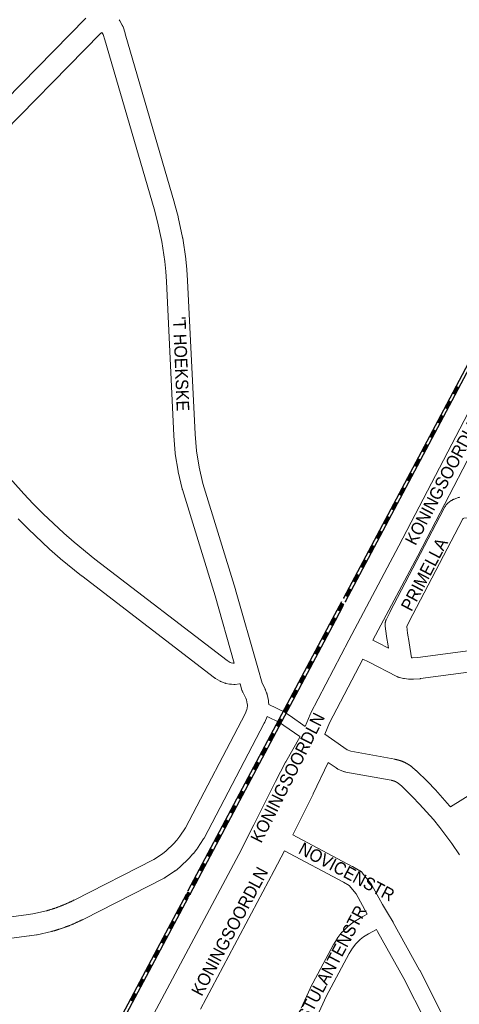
# Model space of a CAD drawing. Header units: metres. Extents: x 123819 to 142731, y 393440 to 405763.
# Tile 302 of 346: x 137367 to 137635, y 400032 to 400634. Entities that reach past the tile are written whole.
import ezdxf
from ezdxf.enums import TextEntityAlignment as Align

# ---------------------------------------------------------------- set-up
doc = ezdxf.new("R2010")
doc.units = ezdxf.units.M
doc.header["$MEASUREMENT"] = 0
for name, color, linetype, lineweight in [('gs-anno-wegen algemeen tekst', 7, 'Continuous', 0), ('gs-knt-fietspaden', 7, 'Continuous', 0), ('gs-knt-spoorlijn', 7, 'Continuous', 30), ('gs-knt-wegen algemeen', 7, 'Continuous', 0)]:
    doc.layers.add(name, color=color, linetype=linetype, lineweight=lineweight)
doc.styles.add('Style-Arial', font='arial.ttf')

msp = doc.modelspace()

# ---------------------------------------------------------------- linework, layer by layer
at = {"layer": 'gs-anno-wegen algemeen tekst', "color": 7, "linetype": 'Continuous', "flags": 128}
for points in [[(137555.25, 400180.29), (137546.06, 400161.06), (137546.03, 400160.99), (137533.68, 400135.97)], [(137533.68, 400135.97), (137569.93, 400116.78), (137570.1, 400116.69), (137574.56, 400114.12), (137574.78, 400113.99), (137574.99, 400113.84), (137575.2, 400113.69), (137575.4, 400113.53), (137575.59, 400113.35), (137575.77, 400113.17), (137575.95, 400112.98), (137576.11, 400112.79), (137581.2, 400106.42), (137581.34, 400106.24), (137581.48, 400106.04), (137581.6, 400105.84), (137581.72, 400105.64), (137588.47, 400093.35), (137591.49, 400088.36), (137594.94, 400082.65), (137595.05, 400082.47), (137611.12, 400053.37), (137611.2, 400053.21), (137624.53, 400027.07)], [(137528.63, 400126.17), (137522.21, 400114.21), (137477.21, 400029.49)], [(137579.1, 400087.56), (137578.98, 400087.74), (137578.87, 400087.94), (137572.29, 400099.92), (137568.16, 400105.09), (137564.69, 400107.08), (137528.63, 400126.17)], [(137538.68, 400030.07), (137544.18, 400042.01), (137544.24, 400042.15), (137544.32, 400042.29), (137558.48, 400068.93), (137558.58, 400069.1), (137558.68, 400069.27), (137560.93, 400072.86), (137561.04, 400073.03), (137561.15, 400073.18), (137561.26, 400073.34), (137563.69, 400076.44), (137563.85, 400076.63), (137564.02, 400076.82), (137564.19, 400077), (137567.37, 400080.08), (137567.52, 400080.22), (137567.67, 400080.35), (137567.82, 400080.47), (137570.39, 400082.48), (137570.56, 400082.61), (137570.74, 400082.73), (137570.92, 400082.84), (137574.34, 400084.93), (137574.54, 400085.04), (137579.1, 400087.56)], [(137584.8, 400078.12), (137579.97, 400075.45), (137576.92, 400073.59), (137574.84, 400071.97), (137572.14, 400069.35), (137570.12, 400066.77), (137568.12, 400063.58), (137554.12, 400037.25), (137548.75, 400025.6), (137540.74, 400005.06)], [(137621.06, 400008.87), (137620.29, 400010.82), (137614.7, 400022.1), (137601.43, 400048.12), (137585.45, 400077.04), (137584.8, 400078.12)]]:
    msp.add_lwpolyline(points, dxfattribs=at)
at = {"layer": 'gs-knt-fietspaden', "color": 7, "linetype": 'Continuous', "flags": 128}
for points in [[(137518.93, 400215.76), (137528.76, 400210.93), (137528.9, 400210.86), (137529.03, 400210.79), (137529.16, 400210.7), (137532.08, 400208.76), (137532.15, 400208.71), (137541.24, 400202.34)], [(137537.98, 400196.05), (137528.15, 400202.94), (137525.46, 400204.74), (137517.92, 400208.44)]]:
    msp.add_lwpolyline(points, dxfattribs=at)
at = {"layer": 'gs-knt-spoorlijn', "color": 7, "linetype": 'Continuous'}
for p, q in [((137631.41, 400406.02), (137633.75, 400410.44)), ((137631.59, 400405.93), (137633.93, 400410.35)), ((137631.77, 400405.84), (137634.11, 400410.26)), ((137631.94, 400405.74), (137634.28, 400410.16)), ((137632.12, 400405.65), (137634.46, 400410.07)), ((137632.3, 400405.56), (137634.64, 400409.98)), ((137632.48, 400405.46), (137634.81, 400409.88)), ((137632.65, 400405.37), (137634.99, 400409.79)), ((137632.83, 400405.28), (137635.17, 400409.7)), ((137626.74, 400397.18), (137629.08, 400401.6)), ((137626.92, 400397.09), (137629.25, 400401.51)), ((137627.09, 400397), (137629.43, 400401.42)), ((137627.27, 400396.9), (137629.61, 400401.32)), ((137627.45, 400396.81), (137629.78, 400401.23)), ((137627.62, 400396.72), (137629.96, 400401.14)), ((137627.8, 400396.62), (137630.14, 400401.04)), ((137627.98, 400396.53), (137630.31, 400400.95)), ((137628.15, 400396.43), (137630.49, 400400.86)), ((137622.05, 400388.35), (137624.4, 400392.77)), ((137622.23, 400388.26), (137624.58, 400392.67)), ((137622.41, 400388.16), (137624.75, 400392.58)), ((137622.58, 400388.07), (137624.93, 400392.49)), ((137622.76, 400387.98), (137625.1, 400392.39)), ((137622.94, 400387.88), (137625.28, 400392.3)), ((137623.11, 400387.79), (137625.46, 400392.2)), ((137623.29, 400387.69), (137625.63, 400392.11)), ((137623.47, 400387.6), (137625.81, 400392.02)), ((137617.36, 400379.52), (137619.71, 400383.93)), ((137617.54, 400379.42), (137619.89, 400383.84)), ((137617.72, 400379.33), (137620.06, 400383.75)), ((137617.89, 400379.24), (137620.24, 400383.65)), ((137618.07, 400379.14), (137620.42, 400383.56)), ((137618.25, 400379.05), (137620.59, 400383.47)), ((137618.42, 400378.96), (137620.77, 400383.37)), ((137618.6, 400378.86), (137620.95, 400383.28)), ((137618.78, 400378.77), (137621.12, 400383.18)), ((137612.67, 400370.69), (137615.02, 400375.1)), ((137612.85, 400370.59), (137615.2, 400375.01)), ((137613.03, 400370.5), (137615.37, 400374.91)), ((137613.2, 400370.4), (137615.55, 400374.82)), ((137613.38, 400370.31), (137615.73, 400374.73)), ((137613.56, 400370.22), (137615.9, 400374.63)), ((137613.73, 400370.12), (137616.08, 400374.54)), ((137613.91, 400370.03), (137616.26, 400374.45)), ((137614.09, 400369.94), (137616.43, 400374.35)), ((137607.98, 400361.85), (137610.33, 400366.27)), ((137608.16, 400361.76), (137610.51, 400366.18)), ((137608.34, 400361.67), (137610.68, 400366.08)), ((137608.51, 400361.57), (137610.86, 400365.99)), ((137608.69, 400361.48), (137611.04, 400365.9)), ((137608.87, 400361.39), (137611.21, 400365.8)), ((137609.04, 400361.29), (137611.39, 400365.71)), ((137609.22, 400361.2), (137611.57, 400365.61)), ((137609.4, 400361.1), (137611.74, 400365.52)), ((137603.29, 400353.02), (137605.64, 400357.44)), ((137603.47, 400352.93), (137605.82, 400357.34)), ((137603.65, 400352.83), (137605.99, 400357.25)), ((137603.82, 400352.74), (137606.17, 400357.16)), ((137604, 400352.65), (137606.35, 400357.06)), ((137604.18, 400352.55), (137606.52, 400356.97)), ((137604.35, 400352.46), (137606.7, 400356.88)), ((137604.53, 400352.37), (137606.88, 400356.78)), ((137604.71, 400352.27), (137607.05, 400356.69)), ((137598.61, 400344.19), (137600.95, 400348.61)), ((137598.78, 400344.1), (137601.13, 400348.51)), ((137598.96, 400344), (137601.3, 400348.42)), ((137599.13, 400343.91), (137601.48, 400348.32)), ((137599.31, 400343.81), (137601.66, 400348.23)), ((137599.49, 400343.72), (137601.83, 400348.14)), ((137599.66, 400343.63), (137602.01, 400348.04)), ((137599.84, 400343.53), (137602.19, 400347.95)), ((137600.02, 400343.44), (137602.36, 400347.86)), ((137593.92, 400335.36), (137596.26, 400339.77)), ((137594.09, 400335.26), (137596.44, 400339.68)), ((137594.27, 400335.17), (137596.61, 400339.59)), ((137594.45, 400335.08), (137596.79, 400339.49)), ((137594.62, 400334.98), (137596.97, 400339.4)), ((137594.8, 400334.89), (137597.14, 400339.3)), ((137594.98, 400334.8), (137597.32, 400339.21)), ((137595.15, 400334.7), (137597.5, 400339.12)), ((137595.33, 400334.61), (137597.67, 400339.02)), ((137589.23, 400326.53), (137591.57, 400330.94)), ((137589.4, 400326.43), (137591.75, 400330.85)), ((137589.58, 400326.34), (137591.92, 400330.75)), ((137589.76, 400326.24), (137592.1, 400330.66)), ((137589.93, 400326.15), (137592.28, 400330.57)), ((137590.11, 400326.06), (137592.45, 400330.47)), ((137590.29, 400325.96), (137592.63, 400330.38)), ((137590.46, 400325.87), (137592.81, 400330.29)), ((137590.64, 400325.78), (137592.98, 400330.19)), ((137584.54, 400317.69), (137586.88, 400322.11)), ((137584.71, 400317.6), (137587.06, 400322.02)), ((137584.89, 400317.51), (137587.23, 400321.92)), ((137585.07, 400317.41), (137587.41, 400321.83)), ((137585.24, 400317.32), (137587.59, 400321.73)), ((137585.42, 400317.22), (137587.76, 400321.64)), ((137585.6, 400317.13), (137587.94, 400321.55)), ((137585.77, 400317.04), (137588.12, 400321.45)), ((137585.95, 400316.94), (137588.29, 400321.36)), ((137579.85, 400308.86), (137582.19, 400313.28)), ((137580.02, 400308.77), (137582.37, 400313.18)), ((137580.2, 400308.67), (137582.54, 400313.09)), ((137580.38, 400308.58), (137582.72, 400313)), ((137580.55, 400308.49), (137582.9, 400312.9)), ((137580.73, 400308.39), (137583.07, 400312.81)), ((137580.91, 400308.3), (137583.25, 400312.71)), ((137581.08, 400308.2), (137583.43, 400312.62)), ((137581.26, 400308.11), (137583.6, 400312.53)), ((137575.16, 400300.03), (137577.5, 400304.45)), ((137575.33, 400299.94), (137577.68, 400304.35)), ((137575.51, 400299.84), (137577.85, 400304.26)), ((137575.69, 400299.75), (137578.03, 400304.16)), ((137575.86, 400299.65), (137578.21, 400304.07)), ((137576.04, 400299.56), (137578.38, 400303.98)), ((137576.22, 400299.47), (137578.56, 400303.88)), ((137576.39, 400299.37), (137578.74, 400303.79)), ((137576.57, 400299.28), (137578.91, 400303.69)), ((137570.47, 400291.2), (137572.81, 400295.61)), ((137570.64, 400291.1), (137572.99, 400295.52)), ((137570.82, 400291.01), (137573.17, 400295.43)), ((137571, 400290.92), (137573.34, 400295.33)), ((137571.17, 400290.82), (137573.52, 400295.24)), ((137571.35, 400290.73), (137573.69, 400295.14)), ((137571.53, 400290.63), (137573.87, 400295.05)), ((137571.7, 400290.54), (137574.05, 400294.96)), ((137571.88, 400290.45), (137574.22, 400294.86)), ((137565.78, 400282.36), (137568.12, 400286.78)), ((137565.95, 400282.27), (137568.3, 400286.69)), ((137566.13, 400282.18), (137568.48, 400286.59)), ((137566.31, 400282.08), (137568.65, 400286.5)), ((137566.48, 400281.99), (137568.83, 400286.41)), ((137566.66, 400281.9), (137569.01, 400286.31)), ((137566.84, 400281.8), (137569.18, 400286.22)), ((137567.01, 400281.71), (137569.36, 400286.12)), ((137567.19, 400281.61), (137569.54, 400286.03)), ((137561.09, 400273.53), (137563.43, 400277.95)), ((137561.26, 400273.44), (137563.61, 400277.86)), ((137561.44, 400273.35), (137563.79, 400277.76)), ((137561.62, 400273.25), (137563.96, 400277.67)), ((137561.79, 400273.16), (137564.14, 400277.57)), ((137561.97, 400273.06), (137564.32, 400277.48)), ((137562.15, 400272.97), (137564.49, 400277.39)), ((137562.32, 400272.88), (137564.67, 400277.29)), ((137562.5, 400272.78), (137564.85, 400277.2)), ((137556.4, 400264.7), (137558.74, 400269.12)), ((137556.58, 400264.61), (137558.92, 400269.02)), ((137556.75, 400264.51), (137559.1, 400268.93)), ((137556.93, 400264.42), (137559.27, 400268.84)), ((137557.11, 400264.32), (137559.45, 400268.74)), ((137557.28, 400264.23), (137559.63, 400268.65)), ((137557.46, 400264.14), (137559.8, 400268.55)), ((137557.64, 400264.04), (137559.98, 400268.46)), ((137557.81, 400263.95), (137560.16, 400268.37)), ((137551.71, 400255.87), (137554.06, 400260.28)), ((137551.89, 400255.77), (137554.23, 400260.19)), ((137552.07, 400255.68), (137554.41, 400260.09)), ((137552.24, 400255.58), (137554.59, 400260)), ((137552.42, 400255.49), (137554.76, 400259.91)), ((137552.6, 400255.4), (137554.94, 400259.81)), ((137552.77, 400255.3), (137555.12, 400259.72)), ((137552.95, 400255.21), (137555.29, 400259.63)), ((137553.13, 400255.12), (137555.47, 400259.53)), ((137547.03, 400247.03), (137549.37, 400251.45)), ((137547.2, 400246.94), (137549.55, 400251.35)), ((137547.38, 400246.84), (137549.72, 400251.26)), ((137547.56, 400246.75), (137549.9, 400251.17)), ((137547.74, 400246.66), (137550.08, 400251.07)), ((137547.91, 400246.56), (137550.25, 400250.98)), ((137548.09, 400246.47), (137550.43, 400250.89)), ((137548.27, 400246.37), (137550.61, 400250.79)), ((137548.44, 400246.28), (137550.78, 400250.7)), ((137542.34, 400238.2), (137544.69, 400242.61)), ((137542.52, 400238.1), (137544.86, 400242.52)), ((137542.7, 400238.01), (137545.04, 400242.43)), ((137542.87, 400237.92), (137545.22, 400242.33)), ((137543.05, 400237.82), (137545.39, 400242.24)), ((137543.23, 400237.73), (137545.57, 400242.14)), ((137543.4, 400237.63), (137545.75, 400242.05)), ((137543.58, 400237.54), (137545.92, 400241.96)), ((137543.76, 400237.45), (137546.1, 400241.86)), ((137537.66, 400229.36), (137540, 400233.78)), ((137537.83, 400229.27), (137540.18, 400233.69)), ((137538.01, 400229.17), (137540.35, 400233.59)), ((137538.19, 400229.08), (137540.53, 400233.5)), ((137538.36, 400228.99), (137540.71, 400233.4)), ((137538.54, 400228.89), (137540.88, 400233.31)), ((137538.72, 400228.8), (137541.06, 400233.22)), ((137538.89, 400228.71), (137541.24, 400233.12)), ((137539.07, 400228.61), (137541.41, 400233.03)), ((137532.97, 400220.53), (137535.31, 400224.94)), ((137533.15, 400220.43), (137535.49, 400224.85)), ((137533.33, 400220.34), (137535.67, 400224.76)), ((137533.5, 400220.25), (137535.84, 400224.66)), ((137533.68, 400220.15), (137536.02, 400224.57)), ((137533.86, 400220.06), (137536.2, 400224.48)), ((137534.03, 400219.97), (137536.37, 400224.38)), ((137534.21, 400219.87), (137536.55, 400224.29)), ((137534.39, 400219.78), (137536.73, 400224.2)), ((137528.29, 400211.69), (137530.63, 400216.11)), ((137528.46, 400211.6), (137530.81, 400216.02)), ((137528.64, 400211.51), (137530.98, 400215.92)), ((137528.82, 400211.41), (137531.16, 400215.83)), ((137528.99, 400211.32), (137531.34, 400215.74)), ((137529.17, 400211.22), (137531.51, 400215.64)), ((137529.35, 400211.13), (137531.69, 400215.55)), ((137529.52, 400211.04), (137531.87, 400215.45)), ((137529.7, 400210.94), (137532.04, 400215.36)), ((137523.6, 400202.86), (137525.94, 400207.28)), ((137523.78, 400202.76), (137526.12, 400207.18)), ((137523.95, 400202.67), (137526.3, 400207.09)), ((137524.13, 400202.58), (137526.47, 400206.99)), ((137524.31, 400202.48), (137526.65, 400206.9)), ((137524.48, 400202.39), (137526.83, 400206.81)), ((137524.66, 400202.3), (137527, 400206.71)), ((137524.84, 400202.2), (137527.18, 400206.62)), ((137525.01, 400202.11), (137527.36, 400206.53)), ((137518.92, 400194.02), (137521.26, 400198.44)), ((137519.09, 400193.93), (137521.44, 400198.35)), ((137519.27, 400193.84), (137521.61, 400198.25)), ((137519.45, 400193.74), (137521.79, 400198.16)), ((137519.62, 400193.65), (137521.97, 400198.07)), ((137519.8, 400193.56), (137522.14, 400197.97)), ((137519.98, 400193.46), (137522.32, 400197.88)), ((137520.15, 400193.37), (137522.5, 400197.79)), ((137520.33, 400193.27), (137522.67, 400197.69)), ((137514.23, 400185.19), (137516.57, 400189.61)), ((137514.41, 400185.1), (137516.75, 400189.51)), ((137514.58, 400185), (137516.93, 400189.42)), ((137514.76, 400184.91), (137517.1, 400189.33)), ((137514.94, 400184.82), (137517.28, 400189.23)), ((137515.11, 400184.72), (137517.46, 400189.14)), ((137515.29, 400184.63), (137517.63, 400189.04)), ((137515.47, 400184.53), (137517.81, 400188.95)), ((137515.64, 400184.44), (137517.99, 400188.86)), ((137509.54, 400176.36), (137511.89, 400180.77)), ((137509.72, 400176.26), (137512.06, 400180.68)), ((137509.9, 400176.17), (137512.24, 400180.59)), ((137510.07, 400176.07), (137512.42, 400180.49)), ((137510.25, 400175.98), (137512.59, 400180.4)), ((137510.43, 400175.89), (137512.77, 400180.3)), ((137510.6, 400175.79), (137512.95, 400180.21)), ((137510.78, 400175.7), (137513.12, 400180.12)), ((137510.96, 400175.61), (137513.3, 400180.02)), ((137504.86, 400167.52), (137507.2, 400171.94)), ((137505.04, 400167.43), (137507.38, 400171.84)), ((137505.21, 400167.33), (137507.56, 400171.75)), ((137505.39, 400167.24), (137507.73, 400171.66)), ((137505.57, 400167.15), (137507.91, 400171.56)), ((137505.74, 400167.05), (137508.09, 400171.47)), ((137505.92, 400166.96), (137508.26, 400171.38)), ((137506.1, 400166.87), (137508.44, 400171.28)), ((137506.27, 400166.77), (137508.62, 400171.19)), ((137500.17, 400158.69), (137502.52, 400163.1)), ((137500.35, 400158.59), (137502.69, 400163.01)), ((137500.53, 400158.5), (137502.87, 400162.92)), ((137500.7, 400158.41), (137503.05, 400162.82)), ((137500.88, 400158.31), (137503.22, 400162.73)), ((137501.06, 400158.22), (137503.4, 400162.64)), ((137501.23, 400158.13), (137503.58, 400162.54)), ((137501.41, 400158.03), (137503.75, 400162.45)), ((137501.59, 400157.94), (137503.93, 400162.35)), ((137495.48, 400149.85), (137497.83, 400154.27)), ((137495.66, 400149.76), (137498.01, 400154.18)), ((137495.84, 400149.67), (137498.18, 400154.08)), ((137496.01, 400149.57), (137498.36, 400153.99)), ((137496.19, 400149.48), (137498.54, 400153.9)), ((137496.37, 400149.39), (137498.71, 400153.8)), ((137496.54, 400149.29), (137498.89, 400153.71)), ((137496.72, 400149.2), (137499.07, 400153.61)), ((137496.9, 400149.1), (137499.24, 400153.52)), ((137490.8, 400141.02), (137493.14, 400145.44)), ((137490.97, 400140.93), (137493.32, 400145.34)), ((137491.15, 400140.83), (137493.49, 400145.25)), ((137491.33, 400140.74), (137493.67, 400145.16)), ((137491.5, 400140.65), (137493.85, 400145.06)), ((137491.68, 400140.55), (137494.02, 400144.97)), ((137491.86, 400140.46), (137494.2, 400144.88)), ((137492.03, 400140.37), (137494.38, 400144.78)), ((137492.21, 400140.27), (137494.55, 400144.69)), ((137486.11, 400132.19), (137488.45, 400136.61)), ((137486.29, 400132.09), (137488.63, 400136.51)), ((137486.46, 400132), (137488.81, 400136.42)), ((137486.64, 400131.91), (137488.98, 400136.32)), ((137486.82, 400131.81), (137489.16, 400136.23)), ((137486.99, 400131.72), (137489.34, 400136.14)), ((137487.17, 400131.63), (137489.51, 400136.04)), ((137487.35, 400131.53), (137489.69, 400135.95)), ((137487.52, 400131.44), (137489.87, 400135.85)), ((137481.42, 400123.36), (137483.76, 400127.77)), ((137481.6, 400123.26), (137483.94, 400127.68)), ((137481.77, 400123.17), (137484.12, 400127.58)), ((137481.95, 400123.07), (137484.29, 400127.49)), ((137482.13, 400122.98), (137484.47, 400127.4)), ((137482.3, 400122.89), (137484.65, 400127.3)), ((137482.48, 400122.79), (137484.82, 400127.21)), ((137482.66, 400122.7), (137485, 400127.12)), ((137482.83, 400122.61), (137485.18, 400127.02)), ((137476.73, 400114.52), (137479.08, 400118.94)), ((137476.91, 400114.43), (137479.25, 400118.85)), ((137477.09, 400114.33), (137479.43, 400118.75)), ((137477.26, 400114.24), (137479.61, 400118.66)), ((137477.44, 400114.15), (137479.78, 400118.56)), ((137477.62, 400114.05), (137479.96, 400118.47)), ((137477.79, 400113.96), (137480.14, 400118.38)), ((137477.97, 400113.87), (137480.31, 400118.28)), ((137478.15, 400113.77), (137480.49, 400118.19)), ((137472.04, 400105.69), (137474.39, 400110.11)), ((137472.22, 400105.6), (137474.57, 400110.01)), ((137472.4, 400105.5), (137474.74, 400109.92)), ((137472.57, 400105.41), (137474.92, 400109.82)), ((137472.75, 400105.31), (137475.1, 400109.73)), ((137472.93, 400105.22), (137475.27, 400109.64)), ((137473.1, 400105.13), (137475.45, 400109.54)), ((137473.28, 400105.03), (137475.63, 400109.45)), ((137473.46, 400104.94), (137475.8, 400109.36)), ((137467.36, 400096.86), (137469.7, 400101.27)), ((137467.53, 400096.76), (137469.88, 400101.18)), ((137467.71, 400096.67), (137470.05, 400101.09)), ((137467.89, 400096.57), (137470.23, 400100.99)), ((137468.06, 400096.48), (137470.41, 400100.9)), ((137468.24, 400096.39), (137470.58, 400100.8)), ((137468.42, 400096.29), (137470.76, 400100.71)), ((137468.59, 400096.2), (137470.94, 400100.62)), ((137468.77, 400096.11), (137471.11, 400100.52)), ((137462.67, 400088.02), (137465.01, 400092.44)), ((137462.85, 400087.93), (137465.19, 400092.35)), ((137463.02, 400087.84), (137465.37, 400092.25)), ((137463.2, 400087.74), (137465.54, 400092.16)), ((137463.38, 400087.65), (137465.72, 400092.06)), ((137463.55, 400087.55), (137465.9, 400091.97)), ((137463.73, 400087.46), (137466.07, 400091.88)), ((137463.91, 400087.37), (137466.25, 400091.78)), ((137464.08, 400087.27), (137466.43, 400091.69)), ((137457.98, 400079.19), (137460.33, 400083.61)), ((137458.16, 400079.1), (137460.5, 400083.51)), ((137458.33, 400079), (137460.68, 400083.42)), ((137458.51, 400078.91), (137460.85, 400083.33)), ((137458.69, 400078.81), (137461.03, 400083.23)), ((137458.86, 400078.72), (137461.21, 400083.14)), ((137459.04, 400078.63), (137461.38, 400083.04)), ((137459.22, 400078.53), (137461.56, 400082.95)), ((137459.39, 400078.44), (137461.74, 400082.86)), ((137453.29, 400070.36), (137455.64, 400074.77)), ((137453.47, 400070.26), (137455.81, 400074.68)), ((137453.65, 400070.17), (137455.99, 400074.59)), ((137453.82, 400070.08), (137456.17, 400074.49)), ((137454, 400069.98), (137456.34, 400074.4)), ((137454.18, 400069.89), (137456.52, 400074.3)), ((137454.35, 400069.79), (137456.7, 400074.21)), ((137454.53, 400069.7), (137456.87, 400074.12)), ((137454.71, 400069.61), (137457.05, 400074.02)), ((137448.61, 400061.52), (137450.95, 400065.94)), ((137448.78, 400061.43), (137451.13, 400065.85)), ((137448.96, 400061.33), (137451.3, 400065.75)), ((137449.14, 400061.24), (137451.48, 400065.66)), ((137449.31, 400061.15), (137451.66, 400065.56)), ((137449.49, 400061.05), (137451.83, 400065.47)), ((137449.67, 400060.96), (137452.01, 400065.38)), ((137449.84, 400060.87), (137452.19, 400065.28)), ((137450.02, 400060.77), (137452.36, 400065.19)), ((137443.92, 400052.69), (137446.27, 400057.1)), ((137444.1, 400052.59), (137446.44, 400057.01)), ((137444.28, 400052.5), (137446.62, 400056.92)), ((137444.45, 400052.41), (137446.8, 400056.82)), ((137444.63, 400052.31), (137446.97, 400056.73)), ((137444.81, 400052.22), (137447.15, 400056.64)), ((137444.98, 400052.13), (137447.33, 400056.54)), ((137445.16, 400052.03), (137447.5, 400056.45)), ((137445.34, 400051.94), (137447.68, 400056.36)), ((137439.24, 400043.85), (137441.58, 400048.27)), ((137439.41, 400043.76), (137441.76, 400048.18)), ((137439.59, 400043.67), (137441.93, 400048.08)), ((137439.77, 400043.57), (137442.11, 400047.99)), ((137439.94, 400043.48), (137442.29, 400047.9)), ((137440.12, 400043.38), (137442.46, 400047.8)), ((137440.3, 400043.29), (137442.64, 400047.71)), ((137440.47, 400043.2), (137442.82, 400047.61)), ((137440.65, 400043.1), (137442.99, 400047.52)), ((137434.55, 400035.02), (137436.89, 400039.44)), ((137434.73, 400034.93), (137437.07, 400039.34)), ((137434.9, 400034.83), (137437.25, 400039.25)), ((137435.08, 400034.74), (137437.42, 400039.16)), ((137435.26, 400034.64), (137437.6, 400039.06)), ((137435.43, 400034.55), (137437.78, 400038.97)), ((137435.61, 400034.46), (137437.95, 400038.87)), ((137435.79, 400034.36), (137438.13, 400038.78)), ((137435.96, 400034.27), (137438.31, 400038.69))]:
    msp.add_line(p, q, dxfattribs=at)
at = {"layer": 'gs-knt-spoorlijn', "color": 7, "linetype": 'Continuous', "flags": 128}
for points in [[(137564.74, 400280.86), (137625.83, 400395.91), (137658.43, 400457.56)], [(137565.85, 400278.68), (137627.6, 400394.98), (137659.53, 400455.38)], [(137469.84, 400101.98), (137503, 400164.47), (137557.96, 400268.09), (137563.57, 400278.65)], [(137470.94, 400099.8), (137504.77, 400163.53), (137559.73, 400267.16), (137564.67, 400276.47)], [(137374.94, 399923.09), (137404.73, 399979.25), (137454.54, 400073.15), (137468.66, 400099.77)], [(137376.04, 399920.91), (137406.5, 399978.31), (137456.3, 400072.21), (137469.77, 400097.59)]]:
    msp.add_lwpolyline(points, dxfattribs=at)
at = {"layer": 'gs-knt-spoorlijn', "color": 7, "linetype": 'Continuous'}
for p in [(137564.74, 400280.86), (137565.85, 400278.68), (137469.84, 400101.98), (137470.94, 400099.8)]:
    msp.add_point(p, dxfattribs=at)
at = {"layer": 'gs-knt-wegen algemeen', "color": 7, "linetype": 'Continuous', "flags": 128}
for points in [[(137798.03, 400663.56), (137779.8, 400628.82), (137779.75, 400628.73), (137751.88, 400577.5), (137719.05, 400515.53), (137687.11, 400454.85), (137609.99, 400306.66), (137609.97, 400306.62), (137582.59, 400254.97)], [(137247.69, 400480.69), (137251.78, 400482.31), (137255.04, 400483.94), (137261.53, 400487.99), (137263.24, 400489.28), (137265.32, 400490.86), (137269.57, 400494.89), (137407.19, 400635.3)], [(137427.55, 400634.36), (137427.74, 400634.1), (137427.91, 400633.84), (137428.07, 400633.56), (137429.49, 400631), (137429.63, 400630.73), (137429.76, 400630.46), (137429.88, 400630.17), (137429.98, 400629.88), (137431.25, 400626.01), (137431.32, 400625.79), (137461.42, 400522.19), (137461.46, 400522.06), (137463.61, 400514.03), (137463.65, 400513.87), (137463.69, 400513.71), (137466.35, 400501.24), (137466.39, 400501.04), (137466.42, 400500.84), (137468.3, 400488.24), (137468.34, 400487.93), (137468.98, 400481.59), (137468.99, 400481.39), (137469.43, 400475.03), (137469.44, 400474.89), (137473.96, 400380.94), (137474.8, 400370.71), (137476.38, 400360.7), (137478.72, 400350.82), (137498.65, 400285.97), (137498.69, 400285.84), (137512.26, 400238.1), (137514.93, 400228.7), (137516.74, 400225.19), (137516.85, 400224.98), (137516.95, 400224.76), (137517.04, 400224.54), (137517.7, 400222.82), (137517.79, 400222.57), (137517.87, 400222.31), (137517.94, 400222.06), (137518, 400221.8), (137518.74, 400218.19), (137518.79, 400217.93), (137518.83, 400217.67), (137518.86, 400217.41), (137518.87, 400217.14), (137518.93, 400215.76)], [(137541.24, 400202.34), (137544.19, 400209.6), (137544.32, 400209.89), (137544.45, 400210.16), (137567.91, 400255.09), (137567.93, 400255.13), (137598.45, 400312.7), (137675.57, 400460.88), (137675.58, 400460.9), (137707.54, 400521.6), (137707.54, 400521.62), (137740.39, 400583.63), (137740.43, 400583.69), (137768.29, 400634.91)], [(137497.88, 400241.07), (137486.19, 400282.21), (137466.21, 400347.2), (137466.15, 400347.41), (137466.09, 400347.61), (137463.65, 400357.95), (137463.6, 400358.19), (137463.56, 400358.43), (137461.9, 400368.92), (137461.86, 400369.16), (137461.84, 400369.4), (137460.97, 400379.99), (137460.96, 400380.2), (137456.44, 400474.2), (137456.01, 400480.39), (137455.4, 400486.47), (137453.58, 400498.72), (137450.99, 400510.82), (137448.9, 400518.62), (137418.85, 400622.05), (137417.8, 400625.23), (137417.07, 400626.56), (137416.18, 400625.87), (137278.78, 400485.69)], [(137256.96, 400470.36), (137369.29, 400344.53), (137375.17, 400338.32), (137381.19, 400332.26), (137393.75, 400320.46), (137400.15, 400314.85), (137412.73, 400304.54), (137493.49, 400242.64), (137495.44, 400241.48), (137495.97, 400241.28), (137497.1, 400241.05), (137497.55, 400241.03), (137497.88, 400241.07)], [(137591.9, 400251.58), (137590.96, 400257.26), (137590.94, 400257.44), (137590.09, 400263.7), (137590.06, 400264), (137590.04, 400264.3), (137590.03, 400264.6), (137590.04, 400264.9), (137590.06, 400265.2), (137590.1, 400265.49), (137590.15, 400265.79), (137590.21, 400266.08), (137590.29, 400266.37), (137590.38, 400266.65), (137590.48, 400266.94), (137590.59, 400267.21), (137590.72, 400267.48), (137592.96, 400271.96), (137593.01, 400272.07), (137623.58, 400330.54), (137626.59, 400336.49), (137626.73, 400336.75), (137626.88, 400337), (137627.03, 400337.24), (137627.2, 400337.47), (137627.38, 400337.7), (137627.57, 400337.91), (137627.77, 400338.12), (137627.97, 400338.32), (137628.19, 400338.52), (137628.41, 400338.7), (137630.5, 400340.32), (137630.74, 400340.5), (137630.99, 400340.67), (137631.25, 400340.82), (137631.51, 400340.96), (137631.78, 400341.1), (137632.06, 400341.22), (137632.34, 400341.32), (137634.73, 400342.16), (137635, 400342.24), (137635.27, 400342.32), (137635.55, 400342.38)], [(137680.74, 400332.36), (137677.04, 400331.82), (137676.74, 400331.78), (137676.43, 400331.76), (137648.38, 400330.36), (137638.22, 400329.58), (137637.64, 400329.38), (137637.55, 400329.31), (137635.18, 400324.62), (137635.14, 400324.54), (137604.58, 400266.09), (137603.26, 400263.45), (137603.83, 400259.27), (137604.77, 400253.53)], [(137501.49, 400228.36), (137501.44, 400228.35), (137501.17, 400228.32), (137498.46, 400228.04), (137498.18, 400228.02), (137497.9, 400228), (137497.62, 400228.01), (137496.18, 400228.05), (137495.89, 400228.06), (137495.61, 400228.09), (137495.32, 400228.12), (137495.04, 400228.18), (137492.84, 400228.63), (137492.58, 400228.69), (137492.33, 400228.75), (137492.08, 400228.83), (137491.84, 400228.92), (137490.29, 400229.51), (137490.03, 400229.61), (137489.78, 400229.73), (137489.53, 400229.85), (137489.29, 400229.99), (137486.52, 400231.63), (137486.3, 400231.77), (137486.09, 400231.91), (137485.88, 400232.07), (137404.73, 400294.27), (137404.56, 400294.4), (137391.81, 400304.86), (137391.64, 400304.99), (137385.08, 400310.75), (137384.92, 400310.9), (137372.2, 400322.85), (137372.04, 400323.01), (137365.88, 400329.2)], [(137582.59, 400254.97), (137585.77, 400253.41), (137585.9, 400253.35), (137592.1, 400250.14), (137591.91, 400251.5), (137591.9, 400251.57)], [(137591.9, 400251.57), (137591.9, 400251.57), (137591.9, 400251.58)], [(137591.9, 400251.57), (137591.9, 400251.57), (137591.9, 400251.58)], [(137604.77, 400253.53), (137604.79, 400253.38), (137606.08, 400244.23), (137606.81, 400244.22), (137610.12, 400244.44), (137639.16, 400248.29), (137646.74, 400249.39), (137657.75, 400250.98), (137658.04, 400251.02), (137689.77, 400254.17), (137689.85, 400254.18), (137691.35, 400254.31)], [(137604.77, 400253.53), (137604.77, 400253.53), (137604.77, 400253.53)], [(137604.77, 400253.53), (137604.77, 400253.53), (137604.77, 400253.53)], [(137576.52, 400243.44), (137556.14, 400204.41), (137553.33, 400197.53)], [(137640.91, 400235.39), (137611.61, 400231.51), (137611.4, 400231.48), (137611.19, 400231.46), (137607.42, 400231.22), (137607.17, 400231.2), (137606.92, 400231.2), (137605, 400231.22), (137604.76, 400231.23), (137604.53, 400231.24), (137604.29, 400231.27), (137601.91, 400231.55), (137601.69, 400231.58), (137601.46, 400231.62), (137601.23, 400231.67), (137598.84, 400232.22), (137598.8, 400232.23), (137598.66, 400232.26), (137598.53, 400232.3), (137598.49, 400232.31), (137598.35, 400232.35), (137598.23, 400232.39), (137598.18, 400232.41), (137598.05, 400232.45), (137597.92, 400232.5), (137597.88, 400232.52), (137597.76, 400232.57), (137597.63, 400232.63), (137597.59, 400232.64), (137597.46, 400232.7), (137597.34, 400232.76), (137597.3, 400232.78), (137579.98, 400241.75), (137576.52, 400243.44)], [(137505.96, 400215.59), (137505.89, 400216.07), (137505.35, 400218.64), (137505.01, 400219.53), (137503.06, 400223.29), (137502.95, 400223.53), (137502.84, 400223.77), (137502.75, 400224.01), (137502.66, 400224.26), (137502.58, 400224.51), (137501.49, 400228.36)], [(137244.66, 400070.45), (137370.87, 400087.11), (137374.93, 400087.74), (137383.16, 400089.6), (137383.43, 400089.67), (137383.71, 400089.75), (137383.98, 400089.83), (137384.25, 400089.91), (137384.53, 400089.99), (137384.8, 400090.07), (137385.07, 400090.15), (137385.34, 400090.23), (137385.61, 400090.31), (137385.88, 400090.4), (137386.15, 400090.48), (137386.42, 400090.56), (137386.69, 400090.65), (137386.96, 400090.74), (137387.23, 400090.83), (137387.5, 400090.91), (137387.77, 400091), (137388.04, 400091.09), (137388.31, 400091.18), (137388.58, 400091.28), (137388.84, 400091.37), (137389.11, 400091.46), (137389.38, 400091.56), (137389.65, 400091.65), (137389.91, 400091.75), (137390.18, 400091.85), (137390.45, 400091.94), (137390.71, 400092.04), (137390.98, 400092.14), (137391.24, 400092.24), (137391.51, 400092.34), (137391.77, 400092.44), (137392.04, 400092.55), (137392.3, 400092.65), (137392.56, 400092.76), (137392.83, 400092.86), (137393.09, 400092.97), (137393.35, 400093.07), (137393.61, 400093.18), (137393.88, 400093.29), (137394.14, 400093.4), (137394.4, 400093.51), (137394.66, 400093.62), (137394.92, 400093.73), (137395.18, 400093.84), (137395.44, 400093.96), (137395.7, 400094.07), (137395.96, 400094.19), (137396.22, 400094.3), (137396.48, 400094.42), (137396.73, 400094.54), (137396.99, 400094.66), (137397.25, 400094.78), (137397.5, 400094.89), (137397.76, 400095.02), (137398.02, 400095.14), (137398.27, 400095.26), (137398.53, 400095.38), (137398.78, 400095.51), (137399.04, 400095.63), (137399.29, 400095.76), (137399.55, 400095.88), (137399.8, 400096.01), (137400.05, 400096.14), (137448.86, 400121.02), (137454.04, 400124.46), (137456.28, 400126.24), (137460.84, 400130.59), (137462.8, 400132.81), (137464.62, 400135.14), (137468.05, 400140.4), (137504.57, 400210.07), (137505.6, 400212.67), (137505.78, 400213.55), (137505.92, 400215.18), (137505.96, 400215.58)], [(137505.96, 400215.58), (137505.96, 400215.59), (137505.96, 400215.59)], [(137505.96, 400215.58), (137505.96, 400215.59), (137505.96, 400215.59)], [(137517.92, 400208.44), (137517.91, 400208.41), (137516.56, 400204.98), (137516.47, 400204.77), (137516.38, 400204.55), (137516.27, 400204.34), (137479.43, 400134.08), (137479.29, 400133.81), (137479.12, 400133.55), (137475.38, 400127.8), (137475.22, 400127.56), (137475.05, 400127.34), (137472.93, 400124.63), (137472.81, 400124.48), (137472.69, 400124.34), (137470.42, 400121.76), (137470.22, 400121.55), (137470.02, 400121.35), (137465.05, 400116.62), (137464.84, 400116.43), (137464.62, 400116.25), (137461.94, 400114.1), (137461.71, 400113.93), (137461.48, 400113.77), (137455.75, 400109.97), (137455.54, 400109.84), (137455.33, 400109.71), (137455.11, 400109.59), (137405.95, 400084.53), (137405.66, 400084.38), (137405.37, 400084.24), (137405.07, 400084.09), (137404.78, 400083.95), (137404.49, 400083.8), (137404.19, 400083.66), (137403.9, 400083.52), (137403.6, 400083.38), (137403.31, 400083.24), (137403.01, 400083.1), (137402.71, 400082.96), (137402.42, 400082.82), (137402.12, 400082.68), (137401.82, 400082.55), (137401.52, 400082.41), (137401.23, 400082.28), (137400.93, 400082.15), (137400.63, 400082.02), (137400.33, 400081.89), (137400.03, 400081.76), (137399.73, 400081.63), (137399.43, 400081.5), (137399.13, 400081.37), (137398.82, 400081.25), (137398.52, 400081.12), (137398.22, 400081), (137397.92, 400080.87), (137397.61, 400080.75), (137397.31, 400080.63), (137397.01, 400080.51), (137396.7, 400080.39), (137396.4, 400080.27), (137396.09, 400080.16), (137395.79, 400080.04), (137395.48, 400079.92), (137395.17, 400079.81), (137394.87, 400079.7), (137394.56, 400079.58), (137394.25, 400079.47), (137393.95, 400079.36), (137393.64, 400079.25), (137393.33, 400079.14), (137393.02, 400079.04), (137392.71, 400078.93), (137392.4, 400078.82), (137392.09, 400078.72), (137391.78, 400078.62), (137391.47, 400078.51), (137391.16, 400078.41), (137390.85, 400078.31), (137390.54, 400078.21), (137390.23, 400078.11), (137389.91, 400078.01), (137389.6, 400077.92), (137389.29, 400077.82), (137388.98, 400077.73), (137388.66, 400077.63), (137388.35, 400077.54), (137388.04, 400077.45), (137387.72, 400077.36), (137387.41, 400077.27), (137387.09, 400077.18), (137386.78, 400077.09), (137386.46, 400077), (137386.18, 400076.93), (137377.59, 400074.99), (137377.37, 400074.95), (137377.15, 400074.91), (137372.8, 400074.23), (137372.65, 400074.21), (137246.84, 400057.6)], [(137553.33, 400197.53), (137557.25, 400194.78), (137566.95, 400188), (137569.04, 400187.12), (137596.08, 400182.21), (137596.25, 400182.18), (137596.41, 400182.15), (137596.58, 400182.11), (137596.75, 400182.08), (137596.91, 400182.04), (137597.07, 400182.01), (137597.24, 400181.97), (137597.4, 400181.93), (137597.57, 400181.89), (137597.73, 400181.85), (137597.89, 400181.81), (137598.06, 400181.77), (137598.22, 400181.72), (137598.38, 400181.68), (137598.54, 400181.63), (137598.71, 400181.58), (137598.87, 400181.53), (137599.03, 400181.48), (137599.19, 400181.43), (137599.35, 400181.38), (137599.51, 400181.33), (137599.67, 400181.27), (137599.83, 400181.22), (137599.99, 400181.16), (137600.14, 400181.1), (137600.3, 400181.04), (137600.46, 400180.98), (137600.62, 400180.92), (137600.77, 400180.86), (137600.93, 400180.79), (137601.08, 400180.73), (137601.24, 400180.66), (137601.39, 400180.59), (137601.55, 400180.53), (137601.7, 400180.46), (137601.85, 400180.39), (137602.01, 400180.31), (137602.16, 400180.24), (137602.31, 400180.17), (137602.46, 400180.09), (137602.61, 400180.02), (137602.76, 400179.94), (137602.91, 400179.86), (137603.06, 400179.78), (137603.21, 400179.7), (137603.36, 400179.62), (137603.5, 400179.54), (137603.65, 400179.46), (137603.8, 400179.37), (137603.94, 400179.29), (137604.09, 400179.2), (137604.23, 400179.11), (137604.37, 400179.02), (137604.52, 400178.93), (137604.66, 400178.84), (137604.8, 400178.75), (137604.94, 400178.66), (137605.08, 400178.57), (137605.22, 400178.47), (137605.36, 400178.38), (137605.5, 400178.28), (137605.64, 400178.18), (137605.77, 400178.08), (137605.91, 400177.98), (137606.11, 400177.83), (137606.31, 400177.66), (137608.9, 400175.41), (137609.03, 400175.3), (137609.15, 400175.19), (137615.96, 400168.64), (137616.13, 400168.47), (137620.63, 400163.8), (137620.84, 400163.58), (137629.4, 400153.84), (137629.59, 400153.61), (137630.02, 400153.07)], [(137447.23, 400023.47), (137500.62, 400124.06), (137509.8, 400142.23), (137523.09, 400168.56), (137523.12, 400168.63), (137529.23, 400180.38), (137529.35, 400180.6), (137537.97, 400195.75), (137537.97, 400195.93), (137537.98, 400196.05)], [(137635.58, 400123.77), (137630.74, 400130.66), (137623.4, 400140.5), (137619.52, 400145.36), (137611.16, 400154.87), (137606.85, 400159.34), (137600.24, 400165.69), (137597.99, 400167.64), (137597.94, 400167.68), (137597.88, 400167.72), (137597.82, 400167.76), (137597.76, 400167.8), (137597.7, 400167.84), (137597.64, 400167.88), (137597.58, 400167.92), (137597.52, 400167.96), (137597.46, 400167.99), (137597.39, 400168.03), (137597.33, 400168.07), (137597.27, 400168.11), (137597.21, 400168.14), (137597.15, 400168.18), (137597.09, 400168.21), (137597.02, 400168.25), (137596.96, 400168.28), (137596.9, 400168.32), (137596.83, 400168.35), (137596.77, 400168.38), (137596.71, 400168.42), (137596.64, 400168.45), (137596.58, 400168.48), (137596.51, 400168.51), (137596.45, 400168.54), (137596.38, 400168.57), (137596.32, 400168.6), (137596.25, 400168.63), (137596.19, 400168.66), (137596.12, 400168.69), (137596.06, 400168.72), (137595.99, 400168.75), (137595.92, 400168.77), (137595.86, 400168.8), (137595.79, 400168.83), (137595.72, 400168.85), (137595.66, 400168.88), (137595.59, 400168.9), (137595.52, 400168.93), (137595.45, 400168.95), (137595.39, 400168.98), (137595.32, 400169), (137595.25, 400169.02), (137595.18, 400169.04), (137595.11, 400169.07), (137595.05, 400169.09), (137594.98, 400169.11), (137594.91, 400169.13), (137594.84, 400169.15), (137594.77, 400169.17), (137594.7, 400169.19), (137594.63, 400169.21), (137594.56, 400169.22), (137594.49, 400169.24), (137594.42, 400169.26), (137594.35, 400169.27), (137594.28, 400169.29), (137594.21, 400169.31), (137594.14, 400169.32), (137594.07, 400169.34), (137594, 400169.35), (137593.93, 400169.36), (137593.86, 400169.38), (137593.79, 400169.39), (137593.77, 400169.39), (137566.02, 400174.44), (137565.74, 400174.5), (137565.47, 400174.56), (137565.2, 400174.64), (137564.93, 400174.74), (137564.67, 400174.84), (137561.27, 400176.26), (137561.02, 400176.37), (137560.77, 400176.5), (137560.53, 400176.63), (137560.29, 400176.78), (137560.06, 400176.93), (137555.25, 400180.29)], [(137630.02, 400153.07), (137649.29, 400165.12), (137649.52, 400165.26), (137649.75, 400165.38), (137649.99, 400165.5), (137652.2, 400166.53), (137652.47, 400166.65), (137652.75, 400166.76), (137653.04, 400166.85), (137653.24, 400166.91)]]:
    msp.add_lwpolyline(points, dxfattribs=at)

# ---------------------------------------------------------------- texts
at = {"layer": 'gs-anno-wegen algemeen tekst', "color": 7, "style": 'Style-Arial', "width": 0.909091}
for s, rotation, p in [("'T HOEKSKE", 272.281, (137465.49, 400423.94)), ('NOVICENSTR', 332.10806, (137566.59, 400113.44)), ('KONINGSOORDLN', 62.01112, (137495.08, 400077.03)), ('POSTULANTENSTR', 62.045, (137554.28, 400051.43))]:
    msp.add_text(s, height=7.7, rotation=rotation, dxfattribs=at).set_placement(p, align=Align.MIDDLE_CENTER)
at = {"layer": 'gs-anno-wegen algemeen tekst', "color": 7, "linetype": 'Continuous', "style": 'Style-Arial', "width": 0.909091}
for s, rotation, p in [('KONINGSOORDLN', 62.22214, (137625.49, 400352.66)), ('PRIMELLA', 62.22261, (137614.01, 400295.28)), ('KONINGSOORDLN', 63.20793, (137530.49, 400170.99))]:
    msp.add_text(s, height=7.7, rotation=rotation, dxfattribs=at).set_placement(p, align=Align.MIDDLE_CENTER)

doc.saveas('drawing.dxf')
